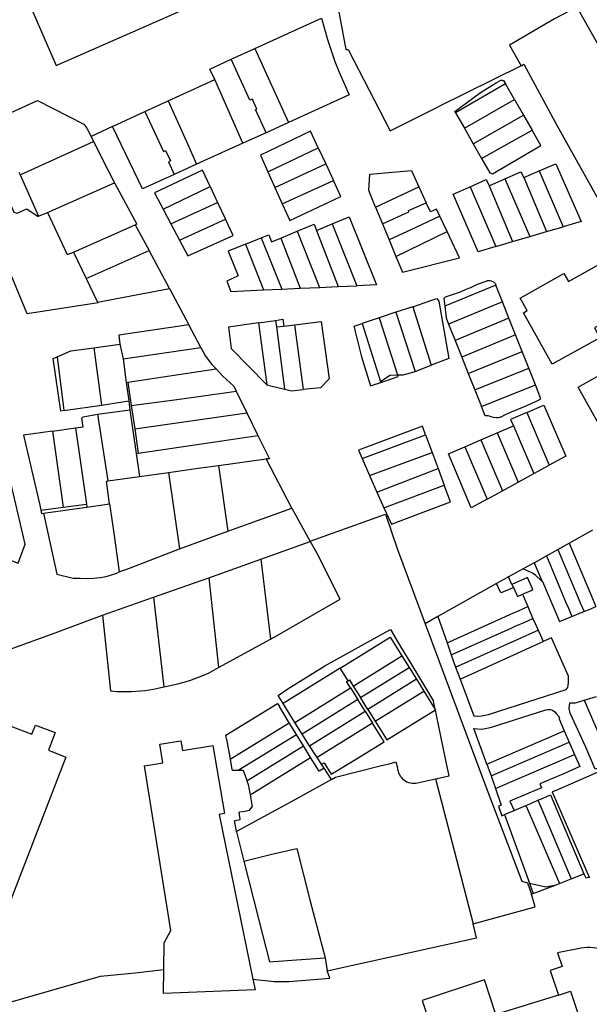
# Model space of a CAD drawing. Header units: inches. Extents: x 210911 to 224988, y 571697 to 586201.
# Tile 283 of 301: x 222443 to 222669, y 584718 to 585108. Entities that reach past the tile are written whole.
import ezdxf

# ---------------------------------------------------------------- set-up
doc = ezdxf.new("R2010")
doc.units = ezdxf.units.IN
doc.header["$MEASUREMENT"] = 0

msp = doc.modelspace()

# ---------------------------------------------------------------- linework, layer by layer
for points in [[(222446.599, 585115.264), (222457.683, 585089.749), (222518.482, 585116.611), (222515.401, 585123.244), (222551.527, 585139.477)], [(222569.513, 585111.661), (222572.342, 585096.097), (222573.382, 585096.089), (222589.918, 585063.877), (222608.93, 585073.466)], [(222663.905, 585112.904), (222655.083, 585108.259), (222637.23, 585097.805), (222641.825, 585089.624)], [(222663.905, 585112.904), (222694.148, 585059.565), (222703.415, 585042.747)], [(222536.39, 585096.504), (222562.807, 585108.528)], [(222562.807, 585108.528), (222565.188, 585100.068), (222567.985, 585091.447), (222569.821, 585087.148), (222573.715, 585078.127), (222549.664, 585067.188)], [(222527.053, 585092.254), (222536.39, 585096.504)], [(222536.39, 585096.504), (222549.664, 585067.188)], [(222520.465, 585084.223), (222518.597, 585088.405), (222527.053, 585092.254)], [(222534.451, 585076.007), (222527.053, 585092.254)], [(222641.825, 585089.624), (222608.93, 585073.466)], [(222641.825, 585089.624), (222642.873, 585090.369), (222656.128, 585065.825), (222677.294, 585027.844), (222703.415, 585042.747)], [(222502.07, 585075.76), (222520.465, 585084.223)], [(222531.676, 585059.007), (222520.465, 585084.223)], [(222615.839, 585071.097), (222615.551, 585071.604), (222616.062, 585072.032), (222620.233, 585075.029), (222625.666, 585079.089), (222630.189, 585081.855), (222631.934, 585082.968), (222633.718, 585083.935)], [(222635.581, 585082.563), (222615.839, 585071.097)], [(222633.718, 585083.935), (222633.988, 585083.969)], [(222633.988, 585083.969), (222634.293, 585083.955)], [(222634.293, 585083.955), (222634.616, 585083.907)], [(222634.616, 585083.907), (222634.863, 585083.821)], [(222634.863, 585083.821), (222635.581, 585082.563)], [(222639.177, 585076.292), (222635.581, 585082.563)], [(222535.394, 585076.445), (222534.451, 585076.007)], [(222535.394, 585076.445), (222535.453, 585076.318)], [(222537.192, 585072.555), (222535.453, 585076.318)], [(222619.344, 585064.936), (222639.177, 585076.292)], [(222639.177, 585076.292), (222642.726, 585070.105)], [(222433.713, 585068.411), (222450.341, 585075.92), (222468.629, 585066.591), (222469.893, 585064.991), (222471.522, 585061.706)], [(222492.834, 585071.511), (222502.07, 585075.76)], [(222502.07, 585075.76), (222509.304, 585059.735), (222513.314, 585050.656)], [(222536.679, 585072.321), (222537.192, 585072.555)], [(222480.021, 585065.616), (222492.834, 585071.511)], [(222492.834, 585071.511), (222500.18, 585055.723), (222501.057, 585056.123), (222502.999, 585051.968), (222502.117, 585051.56), (222504.42, 585046.611)], [(222540.831, 585063.171), (222536.679, 585072.321)], [(222615.839, 585071.097), (222619.344, 585064.936)], [(222622.848, 585058.78), (222642.726, 585070.105)], [(222642.726, 585070.105), (222646.145, 585064.147)], [(222480.021, 585065.616), (222471.522, 585061.706)], [(222504.42, 585046.611), (222491.857, 585040.897), (222480.021, 585065.616)], [(222549.664, 585067.188), (222540.831, 585063.171)], [(222619.344, 585064.936), (222622.848, 585058.78)], [(222471.522, 585061.706), (222472.545, 585059.643)], [(222540.831, 585063.171), (222531.676, 585059.007)], [(222561.472, 585057.185), (222558.396, 585063.795), (222538.599, 585054.22), (222541.543, 585047.664)], [(222626.173, 585052.941), (222646.145, 585064.147)], [(222626.173, 585052.941), (222629.405, 585047.267), (222630.455, 585046.923), (222649.65, 585058.042), (222646.145, 585064.147)], [(222443.42, 585046.452), (222472.545, 585059.643)], [(222472.545, 585059.643), (222478.23, 585048.187), (222480.864, 585043.272)], [(222531.676, 585059.007), (222513.314, 585050.656)], [(222541.543, 585047.664), (222561.472, 585057.185)], [(222561.472, 585057.185), (222564.458, 585050.767)], [(222622.848, 585058.78), (222626.173, 585052.941)], [(222513.314, 585050.656), (222504.42, 585046.611)], [(222544.339, 585041.44), (222564.458, 585050.767)], [(222564.458, 585050.767), (222567.474, 585044.285)], [(222648.978, 585048.034), (222655.55, 585050.871), (222665.522, 585027.988), (222658.508, 585025.927)], [(222442.929, 585047.549), (222443.42, 585046.452)], [(222443.42, 585046.452), (222450.771, 585030.048)], [(222518.668, 585041.821), (222515.654, 585048.256), (222496.623, 585039.401), (222500.059, 585032.892)], [(222541.543, 585047.664), (222544.339, 585041.44)], [(222584.175, 585033.69), (222581.482, 585040.229), (222581.931, 585046.673), (222598.405, 585048.147), (222601.333, 585041.752)], [(222635.353, 585044.88), (222641.685, 585047.633), (222642.867, 585045.395)], [(222642.867, 585045.395), (222648.978, 585048.034)], [(222642.867, 585045.395), (222651.911, 585023.988)], [(222648.978, 585048.034), (222658.508, 585025.927)], [(222431.655, 585042.587), (222432.689, 585038.28), (222438.505, 585037.221), (222440.921, 585031.704), (222442.219, 585031.296), (222446.103, 585032.994), (222450.588, 585029.942), (222450.771, 585030.048)], [(222454.308, 585031.598), (222480.864, 585043.272)], [(222480.864, 585043.272), (222489.645, 585026.889), (222489.027, 585026.618)], [(222500.059, 585032.892), (222518.668, 585041.821)], [(222518.668, 585041.821), (222521.635, 585035.486)], [(222544.339, 585041.44), (222547.255, 585034.95)], [(222547.255, 585034.95), (222567.474, 585044.285)], [(222547.255, 585034.95), (222550.215, 585028.358), (222570.424, 585037.942), (222567.474, 585044.285)], [(222584.175, 585033.69), (222601.333, 585041.752)], [(222601.333, 585041.752), (222604.237, 585035.413)], [(222631.756, 585018.063), (222624.798, 585016.016), (222614.895, 585038.77), (222621.604, 585041.781)], [(222621.604, 585041.781), (222627.969, 585044.636), (222629.12, 585042.172)], [(222621.604, 585041.781), (222631.756, 585018.063)], [(222629.12, 585042.172), (222635.353, 585044.88)], [(222629.12, 585042.172), (222638.374, 585020.009)], [(222635.353, 585044.88), (222645.22, 585022.022)], [(222503.166, 585027.005), (222521.635, 585035.486)], [(222521.635, 585035.486), (222524.723, 585028.896)], [(222584.175, 585033.69), (222586.913, 585027.045)], [(222586.913, 585027.045), (222597.345, 585031.748), (222597.252, 585032.274), (222604.237, 585035.413)], [(222609.591, 585030.133), (222608.317, 585032.817), (222605.883, 585031.82), (222604.237, 585035.413)], [(222664.333, 584962.294), (222682.786, 584972.632), (222686.671, 584965.698), (222715.032, 584981.587), (222691.613, 585023.386), (222709.723, 585033.533), (222738.886, 584981.156), (222719.406, 584970.31), (222724.575, 584961.081), (222699.175, 584946.854), (222697.469, 584949.899), (222677.536, 584938.73), (222664.333, 584962.294)], [(222450.771, 585030.048), (222454.308, 585031.598)], [(222454.308, 585031.598), (222461.992, 585014.85), (222464.519, 585015.885)], [(222500.059, 585032.892), (222503.166, 585027.005)], [(222567.044, 585027.041), (222573.697, 585029.789), (222584.481, 585002.882), (222576.822, 585002.529)], [(222609.591, 585030.133), (222600.158, 585025.578), (222589.514, 585020.726)], [(222612.512, 585023.979), (222609.591, 585030.133)], [(222464.519, 585015.885), (222489.027, 585026.618)], [(222489.027, 585026.618), (222494.481, 585016.513)], [(222503.166, 585027.005), (222506.572, 585020.553)], [(222506.572, 585020.553), (222524.723, 585028.896)], [(222506.572, 585020.553), (222509.861, 585014.323), (222527.725, 585022.489), (222524.723, 585028.896)], [(222553.089, 585024.135), (222559.843, 585026.95), (222560.757, 585024.446)], [(222560.757, 585024.446), (222567.044, 585027.041)], [(222567.044, 585027.041), (222576.822, 585002.529)], [(222586.913, 585027.045), (222589.514, 585020.726)], [(222651.911, 585023.988), (222658.508, 585025.927)], [(222538.871, 585021.45), (222541.878, 585022.649), (222543.021, 585019.944), (222546.606, 585021.435)], [(222546.606, 585021.435), (222553.089, 585024.135)], [(222553.089, 585024.135), (222561.956, 585001.852)], [(222560.757, 585024.446), (222569.404, 585002.19)], [(222592.257, 585014.064), (222612.512, 585023.979)], [(222592.257, 585014.064), (222594.784, 585007.925), (222617.435, 585013.608), (222612.512, 585023.979)], [(222638.374, 585020.009), (222645.22, 585022.022)], [(222645.22, 585022.022), (222651.911, 585023.988)], [(222532.661, 585018.974), (222525.817, 585016.247), (222529.804, 585006.443), (222525.333, 585004.372), (222526.89, 585000.297), (222539.772, 585000.859)], [(222532.661, 585018.974), (222538.871, 585021.45)], [(222532.661, 585018.974), (222539.772, 585000.859)], [(222538.871, 585021.45), (222547.055, 585001.182)], [(222546.606, 585021.435), (222554.381, 585001.51)], [(222589.514, 585020.726), (222592.257, 585014.064)], [(222631.756, 585018.063), (222638.374, 585020.009)], [(222641.409, 584997.615), (222658.768, 585007.343), (222660.557, 585004.15), (222687.247, 585019.105), (222697.513, 585000.783), (222670.824, 584985.827), (222673.002, 584981.939), (222654.159, 584971.381), (222642.69, 584991.804), (222644.193, 584992.646), (222641.409, 584997.615)], [(222474.288, 584995.689), (222446.221, 584991.346), (222440.036, 585006.455), (222437.16, 585005.118), (222433.255, 585014.144), (222420.412, 585008.656), (222421.205, 585006.332)], [(222464.519, 585015.885), (222469.61, 585005.353)], [(222469.61, 585005.353), (222494.481, 585016.513)], [(222502.643, 585001.397), (222494.481, 585016.513)], [(222469.61, 585005.353), (222474.104, 584996.058)], [(222561.956, 585001.852), (222569.404, 585002.19)], [(222569.404, 585002.19), (222576.822, 585002.529)], [(222631.802, 585002.801), (222611.569, 584994.364)], [(222621.604, 585001.714), (222624.545, 585003.094), (222628.421, 585004.468)], [(222630.617, 585004.06), (222630.095, 585004.276), (222629.547, 585004.417), (222628.986, 585004.482), (222628.421, 585004.468)], [(222631.526, 585003.498), (222631.249, 585003.725), (222630.944, 585003.914), (222630.617, 585004.06)], [(222631.526, 585003.498), (222631.802, 585002.801)], [(222634.43, 584996.171), (222631.802, 585002.801)], [(222474.104, 584996.058), (222502.643, 585001.397)], [(222502.643, 585001.397), (222510.193, 584987.034)], [(222539.772, 585000.859), (222547.055, 585001.182)], [(222547.055, 585001.182), (222554.381, 585001.51)], [(222554.381, 585001.51), (222561.956, 585001.852)], [(222621.604, 585001.714), (222619.68, 585000.84), (222617.727, 585000.031), (222615.749, 584999.287), (222613.747, 584998.611), (222611.723, 584998.002)], [(222474.104, 584996.058), (222474.288, 584995.689)], [(222598.894, 584994.222), (222605.725, 584996.498)], [(222605.725, 584996.498), (222608.486, 584997.417), (222609.203, 584996.354), (222613.154, 584973.653)], [(222611.723, 584998.002), (222611.436, 584997.77), (222611.195, 584997.489)], [(222611.195, 584997.489), (222611.569, 584994.364)], [(222611.569, 584994.364), (222612.114, 584989.799), (222613.114, 584987.282)], [(222634.43, 584996.171), (222613.114, 584987.282)], [(222637.002, 584989.681), (222634.43, 584996.171)], [(222592.23, 584992.003), (222585.584, 584989.79)], [(222598.894, 584994.222), (222592.23, 584992.003)], [(222592.23, 584992.003), (222599.852, 584968.548)], [(222598.894, 584994.222), (222606.242, 584971)], [(222510.193, 584987.034), (222482.562, 584982.886), (222482.924, 584979.332)], [(222515.028, 584978.031), (222510.193, 584987.034)], [(222537.773, 584987.801), (222525.907, 584986.085), (222526.957, 584977.703), (222541.076, 584963.297)], [(222537.773, 584987.801), (222544.597, 584988.796)], [(222537.773, 584987.801), (222541.076, 584963.297)], [(222544.597, 584988.796), (222547.482, 584989.217), (222547.84, 584986.55)], [(222544.597, 584988.796), (222544.964, 584986.187)], [(222544.964, 584986.187), (222547.84, 584986.55)], [(222547.84, 584986.55), (222552.054, 584987.082)], [(222552.054, 584987.082), (222562.611, 584988.416), (222565.789, 584965.584), (222562.384, 584962.08), (222555.47, 584961.397)], [(222552.054, 584987.082), (222555.47, 584961.397)], [(222575.721, 584986.505), (222578.805, 584987.533)], [(222585.584, 584989.79), (222578.805, 584987.533)], [(222578.805, 584987.533), (222586.062, 584964.531), (222589.827, 584967.063), (222592.861, 584967.163)], [(222585.584, 584989.79), (222592.861, 584967.163)], [(222613.114, 584987.282), (222615.692, 584980.796)], [(222637.002, 584989.681), (222615.692, 584980.796)], [(222639.644, 584983.014), (222637.002, 584989.681)], [(222544.964, 584986.187), (222548.086, 584961.6)], [(222575.707, 584986.295), (222575.721, 584986.505)], [(222575.707, 584986.295), (222576.04, 584984.354), (222578.644, 584974.33), (222582.152, 584962.843), (222587.051, 584964.452), (222593.076, 584966.495), (222592.861, 584967.163)], [(222639.644, 584983.014), (222618.281, 584974.28)], [(222642.242, 584976.457), (222639.644, 584983.014)], [(222472.644, 584977.941), (222482.924, 584979.332)], [(222482.924, 584979.332), (222484.178, 584973.565)], [(222615.692, 584980.796), (222618.281, 584974.28)], [(222458.055, 584974.374), (222463.451, 584976.674), (222472.644, 584977.941)], [(222472.644, 584977.941), (222475.666, 584955.256)], [(222484.178, 584973.565), (222515.028, 584978.031)], [(222515.028, 584978.031), (222516.836, 584974.661), (222519.402, 584971.328), (222521.05, 584969.541)], [(222620.853, 584967.808), (222642.242, 584976.457)], [(222644.836, 584969.913), (222642.242, 584976.457)], [(222460.688, 584953.097), (222459.546, 584952.88), (222456.527, 584973.723), (222458.055, 584974.374)], [(222458.055, 584974.374), (222460.688, 584953.097)], [(222484.178, 584973.565), (222485.448, 584964.235)], [(222599.852, 584968.548), (222606.242, 584971)], [(222613.154, 584973.653), (222606.242, 584971)], [(222618.281, 584974.28), (222620.853, 584967.808)], [(222486.1, 584964.332), (222521.05, 584969.541)], [(222521.05, 584969.541), (222523.709, 584966.706), (222528.022, 584962.671), (222528.957, 584960.769)], [(222592.861, 584967.163), (222595.154, 584967.238), (222599.396, 584968.373), (222599.852, 584968.548)], [(222620.853, 584967.808), (222623.426, 584961.335)], [(222623.426, 584961.335), (222644.836, 584969.913)], [(222647.454, 584963.305), (222644.836, 584969.913)], [(222485.448, 584964.235), (222486.1, 584964.332)], [(222485.448, 584964.235), (222486.473, 584956.909)], [(222486.1, 584964.332), (222487.447, 584955.118)], [(222541.076, 584963.297), (222548.086, 584961.6)], [(222626.098, 584954.605), (222647.454, 584963.305)], [(222633.627, 584950.472), (222635.616, 584951.456), (222637.997, 584952.494), (222643.198, 584954.701), (222648.395, 584957.057), (222649.646, 584957.771), (222647.454, 584963.305)], [(222487.447, 584955.118), (222504.519, 584957.321), (222514.101, 584958.662), (222528.957, 584960.769)], [(222528.957, 584960.769), (222533.18, 584952.173)], [(222548.086, 584961.6), (222550.825, 584960.938), (222555.47, 584961.397)], [(222623.426, 584961.335), (222626.098, 584954.605)], [(222475.666, 584955.256), (222486.473, 584956.909)], [(222486.473, 584956.909), (222486.936, 584953.383)], [(222460.688, 584953.097), (222475.666, 584955.256)], [(222465.397, 584946.172), (222468.339, 584946.58), (222467.881, 584950.08), (222468.422, 584950.607), (222474.125, 584951.579)], [(222474.125, 584951.579), (222486.936, 584953.383)], [(222474.125, 584951.579), (222478.206, 584925.155)], [(222486.936, 584953.383), (222489.407, 584936.101)], [(222487.447, 584955.118), (222488.824, 584945.753)], [(222488.824, 584945.753), (222511.05, 584949.023), (222533.18, 584952.173)], [(222533.18, 584952.173), (222537.583, 584943.212)], [(222627.543, 584950.965), (222626.098, 584954.605)], [(222644.117, 584952.311), (222640.385, 584950.725), (222637.653, 584949.548), (222638.741, 584946.964)], [(222644.117, 584952.311), (222650.85, 584955.188), (222659.461, 584934.967), (222652.918, 584931.393)], [(222644.117, 584952.311), (222652.918, 584931.393)], [(222629.349, 584950.801), (222628.755, 584950.927), (222628.15, 584950.982), (222627.543, 584950.965)], [(222629.349, 584950.801), (222630.748, 584950.445), (222631.896, 584950.26)], [(222633.627, 584950.472), (222633.214, 584950.31), (222632.779, 584950.22), (222632.336, 584950.203), (222631.896, 584950.26)], [(222456.254, 584944.907), (222444.812, 584943.315), (222451.287, 584915.541), (222451.633, 584913.547)], [(222456.254, 584944.907), (222465.397, 584946.172)], [(222456.254, 584944.907), (222460.419, 584914.726)], [(222465.397, 584946.172), (222469.668, 584915.962)], [(222488.824, 584945.753), (222490.231, 584936.22)], [(222604.011, 584943.44), (222602.769, 584946.818), (222577.378, 584937.312), (222578.841, 584934.017)], [(222625.922, 584941.446), (222632.354, 584944.215)], [(222632.354, 584944.215), (222638.741, 584946.964)], [(222632.354, 584944.215), (222640.652, 584924.692)], [(222638.741, 584946.964), (222646.904, 584928.107)], [(222490.231, 584936.22), (222516.23, 584940.046), (222537.583, 584943.212)], [(222537.583, 584943.212), (222542.162, 584933.893), (222540.817, 584933.878)], [(222578.841, 584934.017), (222604.011, 584943.44)], [(222604.011, 584943.44), (222606.563, 584936.497)], [(222619.489, 584938.678), (222625.922, 584941.446)], [(222625.922, 584941.446), (222634.39, 584921.272)], [(222489.407, 584936.101), (222490.231, 584936.22)], [(222489.407, 584936.101), (222490.731, 584926.932)], [(222581.809, 584927.33), (222606.563, 584936.497)], [(222606.563, 584936.497), (222608.934, 584930.044)], [(222628.38, 584917.99), (222622.033, 584914.525), (222613.017, 584935.893), (222619.489, 584938.678)], [(222619.489, 584938.678), (222628.38, 584917.99)], [(222522.042, 584931.293), (222540.817, 584933.878)], [(222551.045, 584914.417), (222540.817, 584933.878)], [(222578.841, 584934.017), (222581.809, 584927.33)], [(222490.731, 584926.932), (222502.127, 584928.548)], [(222502.127, 584928.548), (222513.887, 584930.17), (222522.042, 584931.293)], [(222502.127, 584928.548), (222506.6, 584898.215)], [(222522.042, 584931.293), (222525.736, 584905.238)], [(222584.718, 584920.774), (222608.934, 584930.044)], [(222608.934, 584930.044), (222611.352, 584923.465)], [(222640.652, 584924.692), (222646.904, 584928.107)], [(222646.904, 584928.107), (222652.918, 584931.393)], [(222428.795, 584897.972), (222442.638, 584892.532), (222445.446, 584900.147), (222438.971, 584927.886)], [(222478.881, 584916.084), (222477.592, 584925.067), (222478.206, 584925.155)], [(222478.206, 584925.155), (222490.731, 584926.932)], [(222581.809, 584927.33), (222584.718, 584920.774)], [(222634.39, 584921.272), (222640.652, 584924.692)], [(222584.718, 584920.774), (222587.503, 584914.501)], [(222587.503, 584914.501), (222611.352, 584923.465)], [(222587.503, 584914.501), (222590.465, 584908.044), (222613.784, 584916.855), (222611.352, 584923.465)], [(222628.38, 584917.99), (222634.39, 584921.272)], [(222451.633, 584913.547), (222460.419, 584914.726)], [(222451.633, 584913.547), (222451.852, 584912.287), (222452.719, 584912.463)], [(222452.719, 584912.463), (222469.828, 584914.825)], [(222452.719, 584912.463), (222457.997, 584888.287), (222464.411, 584886.673), (222467.262, 584886.613), (222469.733, 584886.462), (222472.468, 584886.6), (222475.19, 584886.904), (222477.446, 584887.33), (222479.202, 584887.862), (222481.761, 584888.635), (222482.69, 584889.109)], [(222460.419, 584914.726), (222469.668, 584915.962)], [(222469.668, 584915.962), (222469.828, 584914.825)], [(222469.828, 584914.825), (222478.881, 584916.084)], [(222478.881, 584916.084), (222479.618, 584910.852), (222480.68, 584903.555), (222482.69, 584889.109)], [(222525.736, 584905.238), (222551.045, 584914.417)], [(222551.045, 584914.417), (222558.258, 584901.222)], [(222558.32, 584901.244), (222588.165, 584912.048), (222592.843, 584897.941), (222603.814, 584868.537)], [(222506.6, 584898.215), (222525.736, 584905.238)], [(222660.846, 584900.521), (222670.228, 584905.786)], [(222538.733, 584894.191), (222558.258, 584901.222)], [(222542.52, 584862.463), (222545.272, 584863.976), (222570.209, 584878.26), (222560.905, 584896.651), (222558.32, 584901.244)], [(222558.258, 584901.222), (222558.32, 584901.244)], [(222482.69, 584889.109), (222486.734, 584890.582), (222506.6, 584898.215)], [(222651.861, 584895.475), (222656.327, 584897.983)], [(222656.327, 584897.983), (222660.846, 584900.521)], [(222656.327, 584897.983), (222664.436, 584878.852), (222665.379, 584876.658), (222666.718, 584873.435)], [(222660.846, 584900.521), (222670.065, 584878.603), (222671.435, 584875.367)], [(222518.116, 584886.776), (222538.733, 584894.191)], [(222538.733, 584894.191), (222542.52, 584862.463)], [(222647.033, 584892.761), (222651.861, 584895.475)], [(222651.861, 584895.475), (222659.562, 584877.05), (222660.548, 584874.716), (222661.887, 584871.462)], [(222642.586, 584890.279), (222636.795, 584887.113)], [(222647.033, 584892.761), (222642.586, 584890.279)], [(222642.586, 584890.279), (222646.269, 584888.743), (222647.252, 584888.094), (222650.202, 584885.34)], [(222647.033, 584892.761), (222650.202, 584885.34)], [(222496.284, 584879.058), (222518.116, 584886.776)], [(222518.116, 584886.776), (222522.023, 584851.183)], [(222636.383, 584886.888), (222632.071, 584884.53)], [(222636.795, 584887.113), (222636.383, 584886.888)], [(222638.096, 584884.128), (222636.795, 584887.113)], [(222642.301, 584880.247), (222645.818, 584881.792), (222646.42, 584882.104), (222644.299, 584886.903), (222638.154, 584884.154)], [(222650.202, 584885.34), (222650.224, 584885.289)], [(222650.224, 584885.289), (222656.981, 584869.452), (222659.891, 584870.632), (222661.887, 584871.462)], [(222632.071, 584884.53), (222608.884, 584871.406)], [(222638.234, 584882.712), (222636.746, 584882.058), (222633.746, 584880.772), (222632.071, 584884.53)], [(222638.096, 584884.128), (222638.154, 584884.154)], [(222638.154, 584884.154), (222638.755, 584882.941)], [(222638.755, 584882.941), (222638.234, 584882.712)], [(222638.755, 584882.941), (222640.347, 584879.389), (222642.301, 584880.247)], [(222476.024, 584871.931), (222496.284, 584879.058)], [(222496.284, 584879.058), (222500.297, 584843.599)], [(222642.301, 584880.247), (222644.419, 584875.382)], [(222612.503, 584861.043), (222635.67, 584871.434), (222637.588, 584872.311), (222641.077, 584873.854), (222644.419, 584875.382)], [(222644.419, 584875.382), (222645.312, 584873.415), (222646.467, 584870.702)], [(222661.887, 584871.462), (222664.726, 584872.6), (222666.718, 584873.435)], [(222666.718, 584873.435), (222669.408, 584874.5), (222671.435, 584875.367)], [(222422.126, 584864.577), (222426.887, 584853.986), (222457.262, 584864.935), (222476.024, 584871.931)], [(222476.024, 584871.931), (222479.275, 584841.976), (222481.612, 584841.686), (222487.477, 584841.68), (222492.747, 584842.173), (222496.305, 584842.695), (222500.297, 584843.599)], [(222608.884, 584871.406), (222603.814, 584868.537)], [(222608.884, 584871.406), (222612.503, 584861.043)], [(222614.153, 584856.32), (222637.668, 584866.747), (222639.721, 584867.686), (222643.058, 584869.132), (222646.467, 584870.702)], [(222646.467, 584870.702), (222647.405, 584868.647), (222648.519, 584866.041)], [(222588.353, 584865.374), (222590.024, 584866.307)], [(222590.024, 584866.307), (222594.236, 584859.298), (222598.089, 584852.867), (222601.611, 584847.204), (222607.176, 584837.903)], [(222603.814, 584868.537), (222627.604, 584804.777), (222642.039, 584766.516), (222644.272, 584765.928), (222645.933, 584761.394)], [(222615.891, 584851.377), (222639.738, 584862.077), (222641.792, 584863.016), (222645.205, 584864.537), (222648.519, 584866.041)], [(222648.519, 584866.041), (222649.438, 584863.998), (222650.543, 584861.478)], [(222522.023, 584851.183), (222542.52, 584862.463)], [(222547.584, 584836.937), (222545.591, 584840.159), (222549.396, 584842.774), (222564.114, 584851.837), (222588.353, 584865.374)], [(222570.178, 584850.946), (222589.926, 584863.255), (222594.512, 584855.859)], [(222617.648, 584846.629), (222623.031, 584832.081), (222624.499, 584831.945), (222626.169, 584832.113), (222628.871, 584832.669), (222659.643, 584842.487), (222660.29, 584843.251), (222660.59, 584845.131), (222660.599, 584847.812), (222653.896, 584862.952), (222650.543, 584861.478)], [(222612.503, 584861.043), (222614.153, 584856.32)], [(222617.648, 584846.629), (222641.832, 584857.53), (222643.869, 584858.46), (222650.543, 584861.478)], [(222575.323, 584843.903), (222594.512, 584855.859)], [(222594.512, 584855.859), (222597.425, 584851.246)], [(222614.153, 584856.32), (222615.891, 584851.377)], [(222500.297, 584843.599), (222505.889, 584844.751), (222510.578, 584846.075), (222515.805, 584848.06), (222518.346, 584849.158), (222522.023, 584851.183)], [(222570.178, 584850.946), (222547.584, 584836.937)], [(222573.259, 584845.965), (222570.178, 584850.946)], [(222578.229, 584839.297), (222597.425, 584851.246)], [(222597.425, 584851.246), (222600.317, 584846.559)], [(222615.891, 584851.377), (222617.648, 584846.629)], [(222573.259, 584845.965), (222573.858, 584846.327), (222575.323, 584843.903)], [(222600.317, 584846.559), (222581.136, 584834.612)], [(222600.317, 584846.559), (222603.256, 584841.883)], [(222552.187, 584829.494), (222574.225, 584843.24)], [(222574.225, 584843.24), (222572.701, 584845.628), (222573.259, 584845.965)], [(222574.225, 584843.24), (222577.105, 584838.583)], [(222575.323, 584843.903), (222578.229, 584839.297)], [(222577.105, 584838.583), (222555.085, 584824.807)], [(222580.023, 584833.889), (222577.105, 584838.583)], [(222581.136, 584834.612), (222578.229, 584839.297)], [(222584.046, 584829.931), (222603.256, 584841.883)], [(222603.256, 584841.883), (222607.837, 584834.658)], [(222666.71, 584838.237), (222671.659, 584839.75)], [(222524.821, 584824.42), (222545.314, 584837.031)], [(222545.314, 584837.031), (222546.098, 584835.75)], [(222550.021, 584829.334), (222546.098, 584835.75)], [(222552.187, 584829.494), (222547.584, 584836.937)], [(222581.136, 584834.612), (222584.046, 584829.931)], [(222584.046, 584829.931), (222588.617, 584822.54), (222607.867, 584834.508)], [(222607.837, 584834.658), (222607.176, 584837.903)], [(222607.867, 584834.508), (222607.837, 584834.658)], [(222608.313, 584832.317), (222607.867, 584834.508)], [(222628.244, 584812.903), (222623.049, 584827.051), (222626.287, 584826.826), (222628.195, 584827.133), (222630.073, 584827.593), (222651.657, 584834.4), (222652.428, 584834.552), (222653.302, 584834.533), (222654.249, 584834.275), (222655.173, 584833.675), (222655.74, 584833.058), (222656.991, 584831.543), (222656.684, 584831.115), (222658.851, 584826.188)], [(222683.059, 584800.835), (222678.148, 584799.048), (222672.319, 584811.41), (222671.134, 584810.886), (222667.473, 584819.667), (222661.283, 584833.166), (222660.841, 584834.986), (222661.163, 584837.19), (222663.283, 584837.19), (222666.71, 584838.237)], [(222666.71, 584838.237), (222671.747, 584826.679), (222675.365, 584818.399), (222683.059, 584800.835)], [(222558.039, 584820.216), (222580.023, 584833.889)], [(222580.023, 584833.889), (222582.905, 584829.216)], [(222613.34, 584808.248), (222612.257, 584813.212), (222610.954, 584819.491), (222609.233, 584827.798), (222608.313, 584832.317)], [(222454.627, 584818.42), (222461.519, 584815.754), (222431.161, 584737.213), (222416.231, 584742.991), (222416.123, 584742.711), (222405.643, 584746.82), (222431.177, 584813.682), (222437.002, 584829.078), (222448.088, 584824.799)], [(222448.088, 584824.799), (222449.494, 584828.452), (222457.327, 584825.437), (222454.627, 584818.42)], [(222526.538, 584814.884), (222550.021, 584829.334)], [(222552.823, 584824.75), (222550.021, 584829.334)], [(222555.085, 584824.807), (222552.187, 584829.494)], [(222582.905, 584829.216), (222561.063, 584815.569)], [(222562.799, 584812.902), (222563.803, 584813.52), (222566.644, 584808.924), (222574.889, 584814.008), (222587.52, 584821.83), (222582.905, 584829.216)], [(222525.106, 584822.839), (222524.821, 584824.42)], [(222525.106, 584822.839), (222526.538, 584814.884)], [(222529.725, 584810.539), (222552.823, 584824.75)], [(222555.587, 584820.231), (222552.823, 584824.75)], [(222558.039, 584820.216), (222555.75, 584823.732), (222555.085, 584824.807)], [(222628.244, 584812.903), (222651.146, 584822.851), (222658.851, 584826.188)], [(222658.851, 584826.188), (222660.848, 584821.653)], [(222500.339, 584731.571), (222500.491, 584742.116), (222503.08, 584747.062), (222492.662, 584812.327), (222496.715, 584812.979), (222500.001, 584813.477), (222498.805, 584820.911), (222507.08, 584822.242), (222507.708, 584818.341), (222519.787, 584820.286), (222524.328, 584793.381), (222522.31, 584793.016), (222535.632, 584727.742)], [(222533.228, 584806.384), (222555.625, 584820.168)], [(222555.625, 584820.168), (222555.587, 584820.231)], [(222558.427, 584815.584), (222555.625, 584820.168)], [(222561.063, 584815.569), (222558.039, 584820.216)], [(222629.931, 584808.308), (222660.848, 584821.653)], [(222660.848, 584821.653), (222662.972, 584816.827)], [(222526.538, 584814.884), (222527.259, 584810.877), (222527.551, 584810.577), (222529.725, 584810.539)], [(222534.457, 584800.833), (222558.427, 584815.584)], [(222561.776, 584810.107), (222558.427, 584815.584)], [(222562.799, 584812.902), (222561.063, 584815.569)], [(222631.706, 584803.257), (222662.972, 584816.827)], [(222662.972, 584816.827), (222665.106, 584811.986), (222659.22, 584809.416), (222654.207, 584807.256), (222649.202, 584805.084), (222649.826, 584803.562), (222637.296, 584798.255), (222638.993, 584794.509)], [(222563.799, 584811.365), (222561.776, 584810.107)], [(222563.799, 584811.365), (222562.799, 584812.902)], [(222566.731, 584806.86), (222563.799, 584811.365)], [(222568.283, 584807.76), (222586.032, 584812.245), (222590.035, 584813.248), (222592.252, 584813.845), (222592.844, 584811.482)], [(222592.844, 584811.482), (222592.919, 584810.783), (222593.069, 584810.097), (222593.294, 584809.43), (222593.59, 584808.793), (222593.953, 584808.191), (222594.38, 584807.633), (222594.865, 584807.124), (222595.403, 584806.671), (222595.987, 584806.28), (222596.61, 584805.955), (222597.265, 584805.699), (222597.943, 584805.516), (222598.638, 584805.409), (222599.34, 584805.377), (222600.042, 584805.422), (222600.734, 584805.544)], [(222628.244, 584812.903), (222629.931, 584808.308)], [(222529.725, 584810.539), (222531.808, 584810.502), (222533.183, 584806.512)], [(222566.731, 584806.86), (222568.283, 584807.76)], [(222600.734, 584805.544), (222607.883, 584807.077)], [(222607.883, 584807.077), (222613.34, 584808.248)], [(222607.883, 584807.077), (222614.426, 584782.281), (222622.816, 584749.615)], [(222629.931, 584808.308), (222631.706, 584803.257)], [(222671.876, 584809.685), (222661.425, 584805.049), (222655.973, 584802.647)], [(222566.731, 584806.86), (222552.27, 584798.817), (222529.153, 584786.196)], [(222533.183, 584806.512), (222533.228, 584806.384)], [(222533.228, 584806.384), (222533.769, 584804.829), (222534.457, 584800.833)], [(222631.706, 584803.257), (222633.925, 584796.732), (222632.87, 584796.255), (222634.145, 584792.52), (222635.263, 584793.009)], [(222534.457, 584800.833), (222535.284, 584796.03)], [(222648.465, 584798.615), (222650.545, 584799.491), (222653.442, 584800.758), (222666.599, 584769.456)], [(222655.973, 584802.647), (222654.053, 584801.909), (222668.792, 584768.207)], [(222530.374, 584794.013), (222532.37, 584794.338), (222534.249, 584794.64), (222534.765, 584795.316), (222535.284, 584796.03)], [(222638.993, 584794.509), (222640.875, 584795.305), (222643.661, 584796.519)], [(222643.661, 584796.519), (222645.666, 584797.392), (222648.465, 584798.615)], [(222643.661, 584796.519), (222645.08, 584793.25), (222646, 584791.105), (222656.994, 584765.639)], [(222648.465, 584798.615), (222649.852, 584795.311), (222661.629, 584767.482)], [(222529.153, 584786.196), (222528.724, 584788.499), (222528.323, 584790.522), (222529.187, 584790.695), (222530.6, 584790.978), (222530.365, 584792.244), (222530.128, 584793.642)], [(222530.128, 584793.642), (222530.128, 584793.765), (222530.175, 584793.878), (222530.261, 584793.965), (222530.374, 584794.013)], [(222635.263, 584793.009), (222638.993, 584794.509)], [(222635.263, 584793.009), (222645.062, 584765.72)], [(222529.153, 584786.196), (222529.11, 584786.173), (222531.96, 584774.546)], [(222531.96, 584774.546), (222543.631, 584777.382), (222552.968, 584779.568), (222558.311, 584758.617), (222564.215, 584736.158)], [(222531.96, 584774.546), (222537.994, 584751.127), (222542.115, 584734.556), (222551.075, 584735.28), (222564.215, 584736.158)], [(222661.629, 584767.482), (222666.599, 584769.456)], [(222666.599, 584769.456), (222667.43, 584767.88), (222668.792, 584768.207)], [(222668.792, 584768.207), (222668.921, 584767.85)], [(222645.062, 584765.72), (222651.556, 584764.266), (222655.743, 584765.142)], [(222645.062, 584765.72), (222646.549, 584761.626)], [(222646.549, 584761.626), (222655.743, 584765.142)], [(222655.743, 584765.142), (222656.994, 584765.639)], [(222656.994, 584765.639), (222661.629, 584767.482)], [(222622.816, 584749.615), (222647.413, 584756.374), (222645.933, 584761.394)], [(222645.933, 584761.394), (222646.549, 584761.626)], [(222565.045, 584730.98), (222606.193, 584740.158), (222624.165, 584744.066), (222622.816, 584749.615)], [(222665.62, 584740.058), (222656.217, 584738.22), (222658.025, 584732.706), (222653.365, 584731.173), (222656.637, 584721.417)], [(222674.987, 584739.161), (222673.857, 584739.529), (222672.706, 584739.825), (222671.539, 584740.049), (222670.36, 584740.2), (222669.174, 584740.276), (222667.986, 584740.277), (222666.799, 584740.205), (222665.62, 584740.058)], [(222564.215, 584736.158), (222565.045, 584730.98)], [(222413.622, 584711.184), (222475.229, 584728.948), (222489.032, 584730.258), (222500.339, 584731.571)], [(222535.632, 584727.742), (222536.495, 584723.517), (222500.249, 584722.102), (222500.339, 584731.571)], [(222535.632, 584727.742), (222544.023, 584726.761), (222549.97, 584726.766), (222566.049, 584728.097), (222565.045, 584730.98)], [(222631.798, 584713.749), (222627.279, 584727.429), (222602.659, 584719.272), (222610.572, 584695.609), (222618.604, 584691.199), (222637.231, 584697.3)], [(222656.637, 584721.417), (222631.798, 584713.749)], [(222656.637, 584721.417), (222661.308, 584722.957), (222667.38, 584704.654), (222668.027, 584704.87), (222673.738, 584687.86)]]:
    msp.add_lwpolyline(points)

doc.saveas('drawing.dxf')
